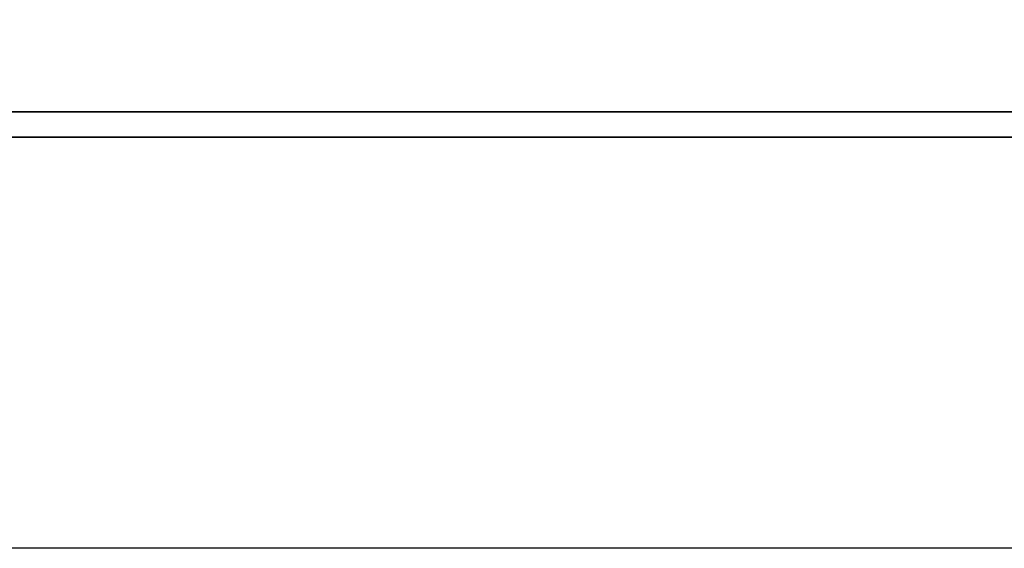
# Model space of a CAD drawing. Header units: millimetres. Extents: x -212 to 3135, y -1694 to 860.
# Tile 449 of 565: x 1078.74 to 1086.62, y -898.59 to -894.35. Entities that reach past the tile are written whole.
import ezdxf

# ---------------------------------------------------------------- set-up
doc = ezdxf.new("R2010")
doc.units = ezdxf.units.MM
doc.layers.add('2', color=7, linetype='CONTINUOUS', true_color=0xffffff)
doc.layers.add('DIM', color=4, linetype='CONTINUOUS')
doc.layers.add('layer 1', color=7, linetype='CONTINUOUS')

# ---------------------------------------------------------------- blocks, each defined once
blk = doc.blocks.new('TBI MOTION logo(完整正式版)')
at = {"layer": 'layer 1', "color": 22, "lineweight": 35}
blk.add_open_spline([(75.90875, -9.47875), (75.90875, -9.47875), (75.90875, -12.28625), (75.90875, -12.28625), (75.90875, -12.28625), (75.90875, -12.28625), (75.90875, -12.47875), (75.90875, -12.47875), (75.90875, -12.47875), (75.90875, -12.47875), (75.71625, -12.47875), (75.71625, -12.47875), (75.71625, -12.47875), (75.71625, -12.47875), (-88.32875, -12.47875), (-88.32875, -12.47875), (-88.32875, -12.47875), (-88.32875, -12.47875), (-88.32875, -13.29375), (-88.32875, -13.29375), (-88.32875, -13.29375), (-88.32875, -13.29375), (82.89125, -13.29375), (82.89125, -13.29375), (82.89125, -13.29375), (82.89125, -13.29375), (75.90875, -9.47875), (75.90875, -9.47875)], degree=3, knots=[0, 0, 0, 0, 0.14285714, 0.14285714, 0.14285714, 0.14285715, 0.28571429, 0.28571429, 0.28571429, 0.2857143, 0.42857143, 0.42857143, 0.42857143, 0.42857144, 0.57142857, 0.57142857, 0.57142857, 0.57142858, 0.71428571, 0.71428571, 0.71428571, 0.71428572, 0.85714286, 0.85714286, 0.85714286, 0.85714287, 1, 1, 1, 1], dxfattribs=at)

msp = doc.modelspace()

# ---------------------------------------------------------------- linework, layer by layer
at = {"layer": '2', "linetype": 'Continuous'}
msp.add_line((1099.5192, -898.591), (1004.4251, -898.591), dxfattribs=at)

# ---------------------------------------------------------------- block references
at = {"layer": 'DIM', "color": 7, "xscale": 0.246592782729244, "yscale": 0.246592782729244, "zscale": 0.246592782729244}
msp.add_blockref('TBI MOTION logo(完整正式版)', (1093.9633, -892.0172), dxfattribs=at)

doc.saveas('drawing.dxf')
